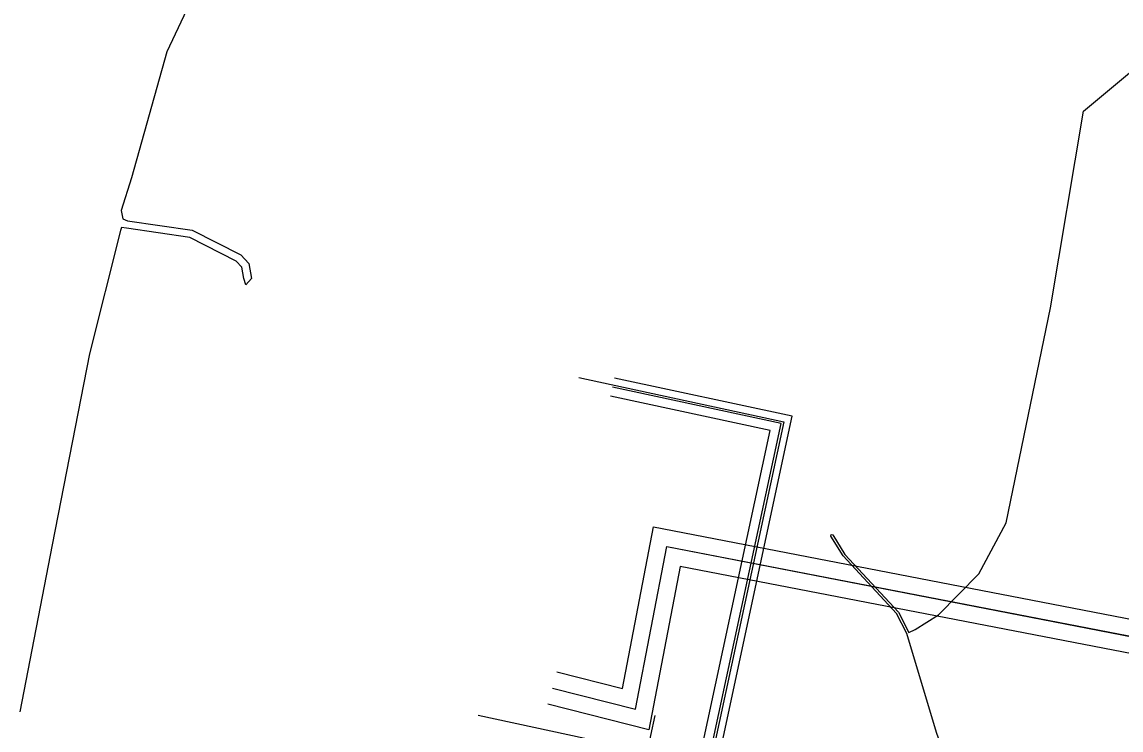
# Model space of a CAD drawing. Extents: x -598233 to -596890, y -1157848 to -1156431.
# Drawn here: x -597029 to -596970.3, y -1156658.1 to -1156620.3 of the extents above; entities that cross this region are included whole.
import ezdxf

# ---------------------------------------------------------------- set-up
doc = ezdxf.new("R2010")
doc.units = 0
for name, color, linetype in [('Vrstva 13', 7, 'Continuous'), ('Vrstva 25', 7, 'Continuous'), ('Vrstva 26', 7, 'Continuous'), ('Vrstva 37', 7, 'Continuous'), ('Vrstva 38', 7, 'Continuous'), ('Vrstva 42', 7, 'Continuous'), ('Vrstva 55', 7, 'Continuous')]:
    doc.layers.add(name, color=color, linetype=linetype)

msp = doc.modelspace()

# ---------------------------------------------------------------- linework, layer by layer
at = {"layer": 'Vrstva 13'}
for points in [[(-596995.566, -1156659.261), (-596995.954, -1156659.181), (-597004.625, -1156657.315)], [(-596999.439, -1156678.298), (-596995.566, -1156659.261), (-596995.391, -1156658.393), (-596995.161, -1156657.325)]]:
    msp.add_lwpolyline(points, dxfattribs=at)
at = {"layer": 'Vrstva 25'}
msp.add_lwpolyline([(-596994.679, -1156670.785), (-596988.439, -1156641.715), (-596997.441, -1156639.782)], dxfattribs=at)
at = {"layer": 'Vrstva 26'}
for points in [[(-596994.085, -1156670.401), (-596987.845, -1156641.331), (-596997.336, -1156639.293)], [(-596995.273, -1156671.169), (-596989.033, -1156642.099), (-596997.546, -1156640.271)]]:
    msp.add_lwpolyline(points, dxfattribs=at)
at = {"layer": 'Vrstva 37'}
for points in [[(-597000.648, -1156655.849), (-596996.215, -1156656.976), (-596994.547, -1156648.298), (-596948.98, -1156657.107), (-596925.801, -1156661.951)], [(-597000.648, -1156655.849), (-596996.215, -1156656.976), (-596994.547, -1156648.298), (-596948.978, -1156657.138), (-596925.826, -1156661.946)]]:
    msp.add_lwpolyline(points, dxfattribs=at)
at = {"layer": 'Vrstva 38'}
for points in [[(-597000.426, -1156654.977), (-596996.919, -1156655.868), (-596995.261, -1156647.243), (-596948.803, -1156656.225), (-596925.617, -1156661.07)], [(-596926.568, -1156662.71), (-596949.157, -1156657.989), (-596993.833, -1156649.353), (-596995.511, -1156658.084), (-597000.907, -1156656.712)]]:
    msp.add_lwpolyline(points, dxfattribs=at)
at = {"layer": 'Vrstva 42'}
for points in [[(-597018.372, -1156615.778), (-597021.247, -1156621.878), (-597023.128, -1156628.606), (-597023.689, -1156630.348), (-597023.59, -1156630.787), (-597023.345, -1156630.897), (-597019.885, -1156631.395), (-597017.298, -1156632.721), (-597016.873, -1156633.181), (-597016.728, -1156633.98), (-597017.028, -1156634.317), (-597017.134, -1156633.982), (-597017.245, -1156633.367), (-597017.544, -1156633.045), (-597020.009, -1156631.781), (-597023.401, -1156631.293), (-597023.657, -1156631.253), (-597023.71, -1156631.414), (-597025.363, -1156637.997), (-597027.357, -1156648.201), (-597029.088, -1156657.118)], [(-596999.24, -1156639.27), (-596988.29, -1156641.64), (-596994.55, -1156670.69), (-596991.12, -1156671.45), (-596991.86, -1156674.88), (-596995.26, -1156674.15), (-596996.88, -1156681.64), (-596997.19, -1156682.58), (-597001.78, -1156681.58), (-597002.53, -1156685.02), (-597024, -1156680.41), (-597023.09, -1156675.85), (-597028.32, -1156674.89), (-597031.8, -1156674.13), (-597035.14, -1156673.4), (-597042.6, -1156671.77), (-597056.5, -1156668.76), (-597065.96, -1156666.76), (-597073.93, -1156665.05), (-597082.87, -1156663.14), (-597088.13, -1156662.01), (-597096.4, -1156660.25), (-597103.15, -1156658.82)], [(-597000.65, -1156655.85), (-596996.22, -1156656.98), (-596994.55, -1156648.3), (-596948.98, -1156657.14), (-596925.83, -1156661.95)]]:
    msp.add_lwpolyline(points, dxfattribs=at)
at = {"layer": 'Vrstva 55'}
msp.add_lwpolyline([(-596968.54, -1156673.84), (-596974.43, -1156664.72), (-596975.67, -1156665.45), (-596977.2, -1156666.46), (-596977.91, -1156664.52), (-596980.14, -1156658.22), (-596981.733, -1156652.937), (-596982.28, -1156651.865), (-596985.138, -1156648.787), (-596985.789, -1156647.733), (-596985.77, -1156647.65), (-596985.687, -1156647.669), (-596985.042, -1156648.713), (-596982.18, -1156651.795), (-596981.626, -1156652.884), (-596981.28, -1156652.72), (-596980.04, -1156651.94), (-596977.88, -1156649.76), (-596976.42, -1156647.03), (-596974.06, -1156635.54), (-596972.3, -1156625.05), (-596969.73, -1156622.9)], dxfattribs=at)

doc.saveas('drawing.dxf')
